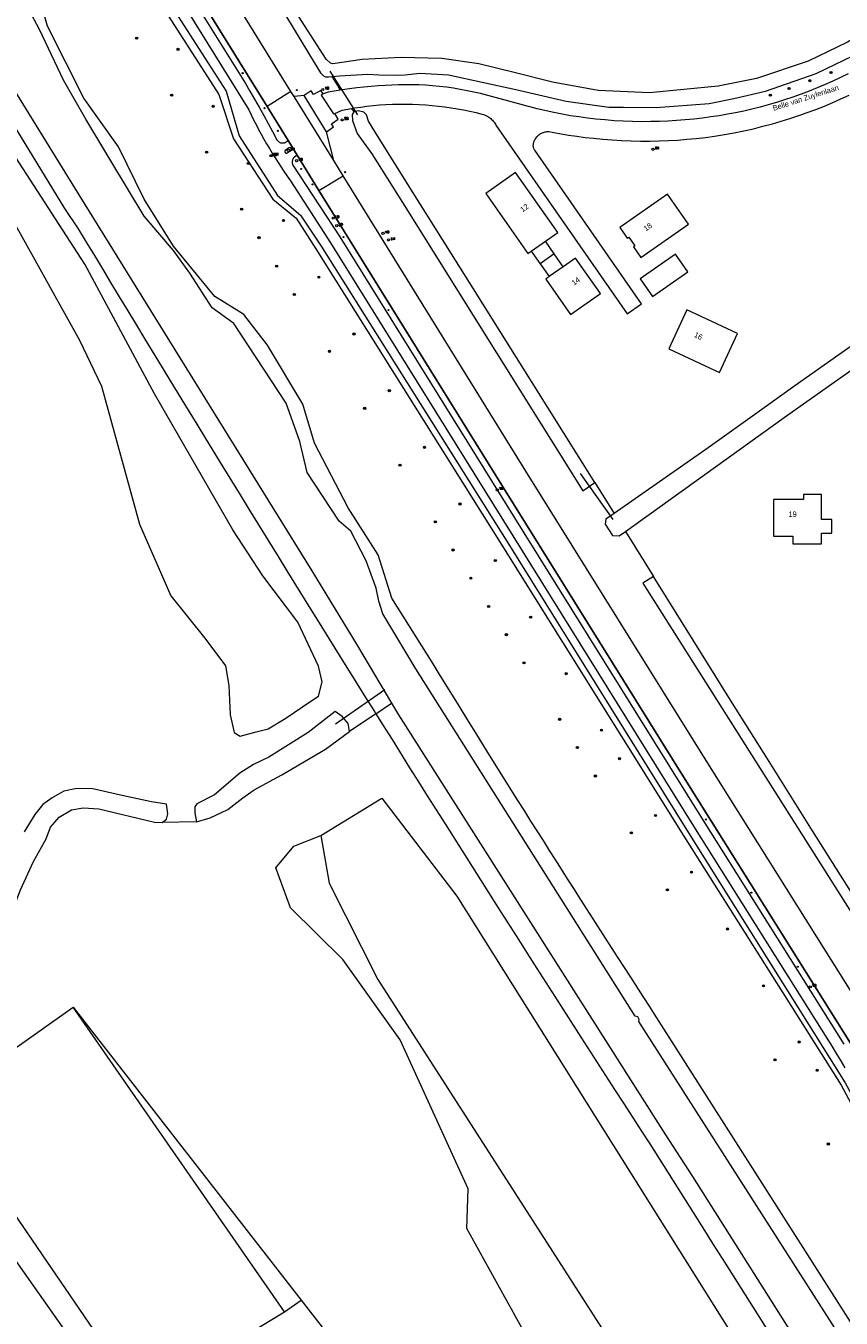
# Model space of a CAD drawing. Header units: metres. Extents: x 138165 to 154469, y 480134 to 494189.
# Tile 436 of 656: x 149176 to 149366, y 484759 to 485060. Entities that reach past the tile are written whole.
import ezdxf

# ---------------------------------------------------------------- set-up
doc = ezdxf.new("R2010")
doc.units = ezdxf.units.M
doc.header["$LTSCALE"] = 0.001
doc.header["$MEASUREMENT"] = 0
for name, color, linetype, lineweight in [('TOP-L-duiker', 7, 'Continuous', 0), ('TOP-L-topo objecten punt', 7, 'Continuous', 0), ('TOP-L-topo objecten vlak', 7, 'Continuous', 0), ('TOP-L-water beschoeiing', 7, 'Continuous', 0), ('TOP-T-topo huisnummering naamgeving', 7, 'Continuous', 0)]:
    doc.layers.add(name, color=color, linetype=linetype, lineweight=lineweight)
doc.styles.add('Style-INTL_ISO', font='INTL_ISO.shx')
doc.styles.add('Style-STANDARD', font='STANDARD.shx')

# ---------------------------------------------------------------- blocks, each defined once
blk = doc.blocks.new('24')
at = {"layer": 'TOP-L-topo objecten punt', "color": 7, "linetype": 'Continuous', "lineweight": 0}
for radius in [0.025, 0.0182, 0.0115, 0.005]:
    blk.add_circle((0, 0), radius, dxfattribs=at)
blk = doc.blocks.new('72')
at = {"layer": 'TOP-L-topo objecten punt', "color": 7, "linetype": 'Continuous', "lineweight": 0}
blk.add_circle((0, 0), 0.025, dxfattribs=at)
at = {"layer": 'TOP-L-topo objecten punt', "color": 7, "linetype": 'Continuous', "lineweight": 0, "style": 'Style-STANDARD'}
blk.add_text('BK', height=0.06, dxfattribs=at).set_placement((0.0483, 0))
blk = doc.blocks.new('10')
at = {"layer": 'TOP-L-topo objecten punt', "linetype": 'Continuous', "lineweight": 0}
blk.add_circle((0, 0), 0.0125, dxfattribs=at)
blk = doc.blocks.new('16')
at = {"layer": 'TOP-L-topo objecten punt', "color": 7, "linetype": 'Continuous', "lineweight": 0}
blk.add_circle((0, 0), 0.025, dxfattribs=at)
at = {"layer": 'TOP-L-topo objecten punt', "color": 7, "linetype": 'Continuous', "lineweight": 0, "style": 'Style-STANDARD'}
blk.add_text('LM', height=0.06, dxfattribs=at).set_placement((0.0483, 0))
blk = doc.blocks.new('175')
at = {"layer": 'TOP-L-topo objecten punt', "color": 7, "linetype": 'Continuous', "lineweight": 0}
blk.add_circle((0, 0), 0.025, dxfattribs=at)
at = {"layer": 'TOP-L-topo objecten punt', "color": 7, "linetype": 'Continuous', "lineweight": 0, "style": 'Style-STANDARD'}
blk.add_text('SB', height=0.06, dxfattribs=at).set_placement((0.0483, 0))
blk = doc.blocks.new('14')
at = {"layer": 'TOP-L-topo objecten punt', "color": 7, "linetype": 'Continuous', "lineweight": 0}
blk.add_circle((0, 0), 0.025, dxfattribs=at)
at = {"layer": 'TOP-L-topo objecten punt', "color": 7, "linetype": 'Continuous', "lineweight": 0, "style": 'Style-STANDARD'}
blk.add_text('VB', height=0.06, dxfattribs=at).set_placement((0.0483, 0))
blk = doc.blocks.new('73')
at = {"layer": 'TOP-L-topo objecten punt', "color": 7, "linetype": 'Continuous', "lineweight": 0}
blk.add_circle((0, 0), 0.025, dxfattribs=at)
at = {"layer": 'TOP-L-topo objecten punt', "color": 7, "linetype": 'Continuous', "lineweight": 0, "style": 'Style-STANDARD'}
blk.add_text('WP', height=0.06, dxfattribs=at).set_placement((0.0483, 0))
blk = doc.blocks.new('121')
at = {"layer": 'TOP-L-topo objecten punt', "color": 7, "linetype": 'Continuous', "lineweight": 0}
blk.add_circle((0, 0), 0.025, dxfattribs=at)
at = {"layer": 'TOP-L-topo objecten punt', "color": 7, "linetype": 'Continuous', "lineweight": 0, "style": 'Style-STANDARD'}
blk.add_text('LD', height=0.06, dxfattribs=at).set_placement((0.0483, 0))
blk = doc.blocks.new('302')
at = {"layer": 'TOP-L-topo objecten punt', "color": 7, "linetype": 'Continuous', "lineweight": 0}
blk.add_circle((0, 0), 0.025, dxfattribs=at)
at = {"layer": 'TOP-L-topo objecten punt', "color": 7, "linetype": 'Continuous', "lineweight": 0, "style": 'Style-STANDARD'}
blk.add_text('WH', height=0.06, dxfattribs=at).set_placement((0.0483, 0))

msp = doc.modelspace()

# ---------------------------------------------------------------- linework, layer by layer
at = {"layer": 'TOP-L-duiker', "flags": 128}
for points in [[(149253.37, 485038.98), (149246.92, 485049.1)], [(149312.71, 484944.97), (149305.15, 484955.62)], [(149259.6, 484905.37), (149248.14, 484897.4)]]:
    msp.add_lwpolyline(points, dxfattribs=at)
at = {"layer": 'TOP-L-topo objecten vlak', "flags": 128}
for points in [[(148992.71, 485338.5), (149003.93, 485319.72), (149008.75, 485313.4), (149016.2, 485301.67), (149016, 485301.22), (149016.5, 485300.63), (149017.01, 485300.6), (149028.35, 485281.49), (149060.5, 485228.2), (149064.45, 485222.4), (149106.37, 485153.56), (149146.96, 485087.61), (149187.46, 485021.99), (149208.55, 484987.97), (149242.62, 484933.04), (149253.24, 484915.54), (149261.2, 484902.24)], [(149750.57, 485254.78), (149389.06, 485000), (149354.97, 484975.98), (149347.86, 484970.89), (149334.77, 484961.62), (149312.95, 484946.34)], [(149315.57, 484942.15), (149352.49, 484968.62), (149357.48, 484972.19), (149396.98, 485000), (149753.1, 485250.65)], [(149076.3, 485195.39), (149185.17, 485017.25), (149188.33, 485012.48), (149190.2, 485009.37), (149192.08, 485006.26), (149193.95, 485003.16), (149195.83, 485000.05), (149197.85, 484996.7), (149199.85, 484993.41), (149201.85, 484990.11), (149203.85, 484986.82), (149207.85, 484980.23), (149209.86, 484976.94), (149213.87, 484970.36), (149215.88, 484967.07), (149217.89, 484963.78), (149221.92, 484957.21), (149225.96, 484950.64), (149227.98, 484947.36), (149230, 484944.08), (149232.02, 484940.8), (149234.8, 484936.31), (149236.83, 484933.03), (149240.89, 484926.48), (149244.95, 484919.93), (149249.03, 484913.39), (149253.11, 484906.84), (149255.15, 484903.58), (149257.2, 484900.31), (149257.53, 484899.78)], [(149223.07, 485090.34), (149220.78, 485090.02), (149219.72, 485089.37), (149223.64, 485083.02), (149235.21, 485064.32), (149243.18, 485051.16), (149244.69, 485048.74), (149245.36, 485048.08), (149245.84, 485047.84), (149246.53, 485047.81), (149247.3, 485047.89)], [(149237.13, 485033.03), (149232.26, 485040.92), (149210.44, 485076.16), (149205.56, 485084.22)], [(149237.78, 485044.4), (149216.1, 485079.55)], [(149242.45, 484902.72), (149244.16, 484903.89), (149245.02, 484907.21), (149244.16, 484910.84), (149239.36, 484921.1), (149231.29, 484931.82), (149224.24, 484942.51), (149206.08, 484974.15), (149189.85, 485004.28), (149173.83, 485029.08), (149156.1, 485057.51), (149142.59, 485077.66)], [(149210.44, 485076.16), (149232.26, 485040.92)], [(149207.53, 485073.12), (149228, 485040.15), (149228.01, 485040.14), (149228.55, 485038.99), (149229.11, 485037.84), (149229.69, 485036.71), (149230.28, 485035.58), (149230.89, 485034.45), (149231.51, 485033.34), (149232.14, 485032.23), (149232.78, 485031.13), (149233.45, 485030.04), (149234.12, 485028.95), (149234.81, 485027.88), (149235.51, 485026.81), (149236.22, 485025.76), (149236.95, 485024.71), (149237.69, 485023.67), (149247.02, 485009.24), (149289.37, 484941.14), (149331.41, 484873.63), (149362.78, 484823.78), (149363.22, 484823.07), (149364.34, 484821.22), (149365.46, 484819.35), (149366.56, 484817.48)], [(149206.02, 485070.56), (149222.76, 485044.51), (149225.72, 485034.09), (149234.7, 485020.21), (149239.98, 485015.66), (149244.84, 485008.47), (149287.81, 484940.15), (149330.24, 484872.09), (149366.66, 484814.05), (149370.7, 484806.68), (149376.71, 484796.69), (149382.2, 484789.9), (149429.23, 484715.91), (149469.16, 484653.74), (149493.48, 484616.37), (149498.51, 484608.53), (149503.77, 484596.34)], [(149210.93, 485072.36), (149227.21, 485046.23), (149228.27, 485044.45), (149229.35, 485042.6), (149230.41, 485040.73), (149231.47, 485038.86), (149232.51, 485036.98), (149233.53, 485035.09), (149234.54, 485033.2), (149234.57, 485033.15), (149234.65, 485033.02), (149234.75, 485032.91), (149234.86, 485032.8), (149234.98, 485032.71), (149235.11, 485032.62), (149235.24, 485032.56), (149235.38, 485032.5), (149235.53, 485032.46), (149235.68, 485032.44), (149235.83, 485032.44), (149235.98, 485032.45), (149236.14, 485032.47), (149236.28, 485032.51), (149236.42, 485032.57), (149237.13, 485033.03)], [(149204.4, 485069.58), (149221.06, 485043.69), (149224.42, 485033.37), (149233.6, 485019.41), (149239.03, 485014.95), (149243.58, 485007.86), (149286.83, 484938.99), (149329.17, 484871.33), (149365.74, 484813.47), (149369.71, 484806.11), (149375.66, 484796.16), (149381.17, 484789.17), (149428.11, 484714.92), (149467.77, 484653.05), (149492.42, 484615.6), (149499.33, 484603.84), (149503.77, 484596.34)], [(149426.39, 484666.67), (149322.36, 484830), (149321.18, 484831.81), (149319.72, 484834.06), (149316.79, 484838.58), (149313.86, 484843.1), (149310.95, 484847.62), (149308.04, 484852.15), (149305.14, 484856.68), (149303.69, 484858.95), (149302.25, 484861.21), (149299.36, 484865.75), (149297.92, 484868.03), (149296.48, 484870.3), (149295.04, 484872.57), (149293.6, 484874.85), (149292.17, 484877.12), (149290.73, 484879.4), (149287.87, 484883.96), (149286.45, 484886.24), (149283.59, 484890.8), (149280.75, 484895.37), (149279.33, 484897.66), (149276.5, 484902.23), (149273.67, 484906.81), (149272.26, 484909.1), (149270.85, 484911.39), (149261.27, 484926.64), (149258.08, 484936.73), (149251.12, 484947.65), (149243.23, 484962.7), (149240.59, 484971.73), (149232.32, 484985.46), (149226.87, 484992.61), (149220.1, 484996.75), (149210.46, 485008.44), (149203.67, 485019.4), (149197.72, 485031.56), (149189.64, 485042.85), (149181.17, 485059.59), (149179.11, 485066.93)], [(149142.05, 485061.21), (149151.66, 485050.31), (149158.61, 485040.37), (149188.62, 484986.61), (149193.75, 484975.93), (149202.61, 484943.86), (149209.88, 484927.19), (149217.78, 484917.36), (149222.59, 484910.95), (149223.33, 484906.35), (149223.65, 484899.51), (149224.61, 484895.45), (149226, 484894.59), (149229.74, 484895.56), (149232.52, 484896.3), (149236.58, 484898.76), (149242.45, 484902.72)], [(149424.43, 484663.05), (149318.66, 484828.28), (149318.78, 484828.7), (149318.44, 484829.33), (149317.86, 484829.47), (149266.81, 484910.26), (149259.14, 484923.01), (149258.21, 484925.96), (149257.61, 484928.96), (149255.32, 484935.34), (149251.72, 484942.19), (149249.04, 484944.51), (149241.53, 484955.84), (149239.85, 484963.03), (149236.71, 484972), (149224.49, 484990.51), (149219.44, 484994.1), (149214.28, 485002.18), (149210.47, 485007.45), (149203.63, 485015.42), (149195.89, 485028.32), (149190.07, 485037.97), (149184.91, 485047.06), (149179.3, 485058.84), (149176.95, 485063.32)], [(149374.03, 485059.78), (149367.21, 485055.86), (149358.08, 485051.43), (149346.02, 485047.45), (149337.15, 485045.67), (149321.17, 485044.1), (149309.23, 485044.67), (149298.59, 485046.57), (149290.02, 485048.77), (149281.46, 485050.85), (149272.84, 485052.06), (149263.43, 485052.3), (149254.35, 485051.85), (149247.51, 485050.82), (149247, 485050.97), (149246, 485051.91), (149238.82, 485063.01)], [(149247.3, 485047.89), (149249.1, 485048.08), (149255.64, 485048.44), (149258.2, 485048.26), (149262, 485048.23), (149264.35, 485048.26), (149267.76, 485048.65), (149274.44, 485048.24), (149290.09, 485044.9), (149301.77, 485042.15), (149311.73, 485040.76), (149315.1, 485040.74), (149322.71, 485040.72), (149335.03, 485041.61), (149340.79, 485042.76), (149348.14, 485044.45), (149359.89, 485048.61), (149370.66, 485053.77), (149381, 485060.63)], [(149247.3, 485047.89), (149248.59, 485045.8), (149249.27, 485044.7)], [(149367.38, 485048.54), (149365.6, 485047.67), (149363.81, 485046.84), (149362, 485046.03), (149360.14, 485045.24), (149358.28, 485044.49), (149356.39, 485043.77), (149354.5, 485043.09), (149352.59, 485042.44), (149350.67, 485041.84), (149348.74, 485041.27), (149346.86, 485040.76), (149344.98, 485040.29), (149343.08, 485039.86), (149341.18, 485039.47), (149339.27, 485039.11), (149337.35, 485038.78), (149335.43, 485038.49), (149333.45, 485038.22), (149331.45, 485037.99), (149329.46, 485037.8), (149327.46, 485037.64), (149325.46, 485037.52), (149323.45, 485037.44), (149321.45, 485037.4), (149319.32, 485037.39), (149317.2, 485037.42), (149315.07, 485037.5), (149312.95, 485037.62), (149310.83, 485037.78), (149308.71, 485037.98), (149306.74, 485038.21), (149304.77, 485038.48), (149302.8, 485038.78), (149300.85, 485039.13), (149298.89, 485039.5), (149295.01, 485040.37), (149281.89, 485043.9), (149280.31, 485044.27), (149278.73, 485044.59), (149277.14, 485044.89), (149275.55, 485045.15), (149273.95, 485045.38), (149272.34, 485045.57), (149270.74, 485045.72), (149269.13, 485045.84), (149267.56, 485045.92), (149265.98, 485045.97), (149264.41, 485045.97), (149262.83, 485045.95), (149261.26, 485045.9), (149259.68, 485045.82), (149258.11, 485045.73), (149256.43, 485045.6), (149254.76, 485045.44), (149253.08, 485045.25), (149251.42, 485045.03), (149249.75, 485044.79), (149249.27, 485044.7)], [(149237.78, 485044.4), (149232.26, 485040.92)], [(149238.51, 485043.22), (149237.78, 485044.4)], [(149240.85, 485043.48), (149238.51, 485043.22)], [(149247.76, 485028.36), (149238.51, 485043.22)], [(149245.29, 485043.85), (149244.73, 485044.63), (149243.05, 485043.69), (149242.5, 485044.55), (149240.85, 485043.48)], [(149246.07, 485035.01), (149240.85, 485043.48)], [(149245.29, 485043.85), (149244.84, 485043.53), (149247.72, 485039.19), (149248.02, 485039.32)], [(149249.27, 485044.7), (149246.43, 485044.21), (149245.29, 485043.85)], [(149251.89, 485040.47), (149252.58, 485040.59), (149254.02, 485040.8), (149255.46, 485040.99), (149256.9, 485041.14), (149258.35, 485041.27), (149259.89, 485041.37), (149261.44, 485041.44), (149262.99, 485041.47), (149264.54, 485041.47), (149266.09, 485041.44), (149267.64, 485041.38), (149269.18, 485041.28), (149270.65, 485041.17), (149272.12, 485041.02), (149273.58, 485040.84), (149275.04, 485040.63), (149276.49, 485040.4), (149277.95, 485040.13), (149279.39, 485039.84), (149280.83, 485039.52), (149282.17, 485039.16), (149282.27, 485039.14), (149282.54, 485039.06), (149282.81, 485038.96), (149283.07, 485038.85), (149283.32, 485038.73), (149283.56, 485038.59), (149283.8, 485038.44), (149284.03, 485038.28), (149284.25, 485038.1), (149284.46, 485037.91), (149284.65, 485037.71), (149284.84, 485037.49), (149285.01, 485037.27), (149285.17, 485037.04), (149285.32, 485036.8), (149285.45, 485036.55), (149315.98, 484992.77), (149319.28, 484995.08), (149294.47, 485030.73), (149294.41, 485030.83), (149294.33, 485031.01), (149294.26, 485031.19), (149294.21, 485031.38), (149294.17, 485031.57), (149294.15, 485031.76), (149294.15, 485031.95), (149294.16, 485032.14), (149294.18, 485032.33), (149294.23, 485032.52), (149294.29, 485032.71), (149294.36, 485032.89), (149294.43, 485033.06), (149294.54, 485033.27), (149294.66, 485033.47), (149294.79, 485033.67), (149294.93, 485033.85), (149295.09, 485034.03), (149295.26, 485034.19), (149295.44, 485034.34), (149295.63, 485034.48), (149295.83, 485034.61), (149296.04, 485034.72), (149296.25, 485034.82), (149296.47, 485034.91), (149296.7, 485034.97), (149296.93, 485035.03), (149297.16, 485035.06), (149297.39, 485035.08), (149297.63, 485035.09), (149297.86, 485035.08), (149298.52, 485034.97), (149302.36, 485034.29), (149304.29, 485034), (149306.23, 485033.74), (149308.17, 485033.52), (149310.34, 485033.31), (149312.52, 485033.14), (149314.71, 485033.01), (149316.89, 485032.93), (149319.08, 485032.89), (149321.27, 485032.89), (149323.42, 485032.93), (149325.58, 485033.01), (149327.73, 485033.12), (149329.88, 485033.29), (149332.03, 485033.49), (149334.17, 485033.74), (149336.3, 485034.03), (149338.57, 485034.39), (149340.82, 485034.8), (149343.07, 485035.25), (149345.31, 485035.76), (149347.54, 485036.31), (149349.75, 485036.9), (149351.79, 485037.49), (149353.83, 485038.12), (149355.85, 485038.79), (149357.86, 485039.49), (149359.86, 485040.23), (149361.83, 485041.02), (149363.8, 485041.84), (149365.69, 485042.69), (149367.57, 485043.57)], [(149232.26, 485040.92), (149237.13, 485033.03), (149239.25, 485029.58), (149244.29, 485021.4)], [(149248.02, 485039.32), (149249.72, 485040.08), (149251.89, 485040.47)], [(149251.89, 485040.47), (149252.45, 485039.66)], [(149246.07, 485035.01), (149247.67, 485036.17), (149247.25, 485036.89), (149248.79, 485037.98), (149248.02, 485039.32)], [(149252.45, 485039.66), (149252, 485039.07), (149252.14, 485037.67), (149253.16, 485034.68), (149256.61, 485029.93), (149265.01, 485016.51), (149275.37, 485000.01), (149305.69, 484951.63), (149308.45, 484953.53)], [(149308.45, 484953.53), (149279.33, 484999.99), (149270.94, 485013.36), (149264.93, 485022.94), (149257.33, 485035.1), (149255.83, 485037.53), (149255.33, 485038.98), (149254.73, 485039.63), (149253.4, 485039.91), (149252.45, 485039.66)], [(149247.76, 485028.36), (149246.07, 485035.01)], [(149236.94, 485030.12), (149237.8, 485030.65), (149237.86, 485030.7), (149237.91, 485030.76), (149237.95, 485030.83), (149237.97, 485030.91), (149237.97, 485030.98), (149237.96, 485031.06), (149237.93, 485031.13), (149237.89, 485031.2), (149237.83, 485031.25), (149237.77, 485031.29), (149237.7, 485031.32), (149237.62, 485031.34), (149237.55, 485031.33), (149237.47, 485031.32), (149237.4, 485031.28), (149237.39, 485031.28), (149236.55, 485030.77), (149236.49, 485030.72), (149236.44, 485030.66), (149236.4, 485030.59), (149236.38, 485030.52), (149236.38, 485030.44), (149236.39, 485030.36), (149236.41, 485030.29), (149236.45, 485030.22), (149236.51, 485030.17), (149236.57, 485030.12), (149236.64, 485030.09), (149236.72, 485030.08), (149236.8, 485030.08), (149236.88, 485030.09), (149236.94, 485030.12)], [(149239.25, 485029.58), (149237.13, 485033.03)], [(149239.25, 485029.58), (149238.59, 485029.16), (149238.52, 485029.08), (149238.41, 485028.95), (149238.32, 485028.82), (149238.24, 485028.68), (149238.18, 485028.53), (149238.13, 485028.38), (149238.1, 485028.22), (149238.09, 485028.06), (149238.08, 485027.9), (149238.1, 485027.73), (149238.13, 485027.58), (149238.18, 485027.42), (149238.24, 485027.27), (149249.16, 485010.59), (149291.52, 484942.47), (149333.62, 484875), (149366.34, 484822.97)], [(149377.2, 484808.1), (149372.28, 484816.15), (149329.48, 484884.48), (149286.81, 484952.89), (149244.29, 485021.4), (149239.25, 485029.58)], [(149249.94, 485024.81), (149247.76, 485028.36)], [(149296.95, 485009.61), (149299.81, 485011.62), (149290.04, 485025.54), (149283.09, 485020.66), (149292.85, 485006.74), (149293.67, 485007.32)], [(149244.29, 485021.4), (149249.94, 485024.81)], [(149377.99, 484819.44), (149335.1, 484887.72), (149292.41, 484956.19), (149249.94, 485024.81)], [(149244.29, 485021.4), (149286.81, 484952.89), (149329.48, 484884.48), (149372.28, 484816.15)], [(149319.15, 485005.83), (149330.2, 485013.59), (149325.32, 485020.55), (149314.26, 485012.79), (149315.99, 485010.34), (149316.34, 485010.58), (149317.78, 485008.54), (149317.42, 485008.29), (149319.15, 485005.83)], [(149293.67, 485007.32), (149296.95, 485009.61)], [(149293.67, 485007.32), (149295.76, 485004.35)], [(149299.03, 485006.65), (149296.95, 485009.61)], [(149299.03, 485006.65), (149295.76, 485004.35)], [(149295.76, 485004.35), (149297.84, 485001.38)], [(149297.84, 485001.38), (149297.02, 485000.81), (149302.82, 484992.54), (149309.78, 484997.42), (149303.98, 485005.69), (149301.11, 485003.68)], [(149301.11, 485003.68), (149299.03, 485006.65)], [(149327.2, 485006.59), (149319.01, 485000.85), (149321.88, 484996.76), (149330.07, 485002.5), (149327.2, 485006.59)], [(149301.11, 485003.68), (149297.84, 485001.38)], [(149329.87, 484993.64), (149325.65, 484984.59), (149337.42, 484979.09), (149341.65, 484988.15), (149329.87, 484993.64)], [(149308.45, 484953.53), (149312.95, 484946.34)], [(149349.98, 484949.55), (149349.98, 484941.08), (149354.48, 484941.08), (149354.48, 484939.28), (149361.15, 484939.28), (149361.15, 484941.76), (149363.55, 484941.76), (149363.55, 484944.93), (149361.15, 484944.93), (149361.15, 484950.75), (149356.98, 484950.75), (149356.98, 484949.55), (149349.98, 484949.55)], [(149312.95, 484946.34), (149311.01, 484944.99), (149310.83, 484943.85), (149312.58, 484941.18), (149314.14, 484941.12), (149315.57, 484942.15)], [(149315.57, 484942.15), (149322.13, 484931.66)], [(149322.13, 484931.66), (149319.61, 484930.1), (149389.55, 484819.71), (149390.37, 484820.29), (149391.55, 484821.11)], [(149391.55, 484821.11), (149391.39, 484821.36), (149372.9, 484850.62), (149365.55, 484862.3), (149359.07, 484872.6), (149348.58, 484889.32), (149340.41, 484902.36), (149334.28, 484912.17), (149328.4, 484921.6), (149322.13, 484931.66)], [(149257.53, 484899.78), (149261.2, 484902.24)], [(149261.2, 484902.24), (149262.8, 484899.57), (149324.76, 484802.16), (149331.15, 484792.27), (149360.58, 484745.66), (149399.41, 484685.19), (149399.26, 484684.69), (149399.56, 484684.01), (149400.08, 484683.88), (149507.97, 484516.2)], [(149251.41, 484895.66), (149251.08, 484897.52), (149249.69, 484899.13), (149248.06, 484900.32), (149241.83, 484895.43), (149232.66, 484889.73), (149229.12, 484888.03), (149225.88, 484885.95), (149220.02, 484880.94), (149215.94, 484878.85), (149215.48, 484878.16), (149215.48, 484876.77), (149215.86, 484874.69)], [(149257.53, 484899.78), (149251.41, 484895.66)], [(149257.53, 484899.78), (149259.24, 484897.04), (149261.29, 484893.78), (149265.39, 484887.25), (149267.45, 484883.99), (149269.5, 484880.73), (149273.62, 484874.21), (149277.74, 484867.7), (149281.87, 484861.19), (149286, 484854.68), (149288.07, 484851.43), (149290.14, 484848.18), (149294.29, 484841.68), (149296.37, 484838.43), (149300.53, 484831.94), (149304.69, 484825.46), (149308.87, 484818.98), (149313.05, 484812.5), (149315.14, 484809.26), (149317.23, 484806.03), (149319.33, 484802.79), (149321.22, 484799.87), (149327.63, 484789.74), (149333.2, 484780.9), (149335.99, 484776.48), (149338.78, 484772.07), (149344.36, 484763.24), (149349.95, 484754.41)], [(149215.86, 484874.69), (149219.02, 484875.61), (149223.11, 484877.54), (149226.57, 484880.24), (149229.27, 484882.09), (149235.67, 484885.56), (149245.84, 484891.58), (149251.41, 484895.66)], [(149207.88, 484874.54), (149208.86, 484875.29), (149209.2, 484876.5), (149208.86, 484878.76), (149205.35, 484879.34), (149198.82, 484880.71), (149191.72, 484882.31), (149188.03, 484882.44), (149184.97, 484881.78), (149182.26, 484880.27), (149180.13, 484878.71), (149178.27, 484876.4), (149175.78, 484872.32)], [(149143.6, 484828.42), (149145.1, 484829.71), (149150.21, 484834.73), (149153.01, 484836.73), (149156.16, 484838.37), (149159.75, 484839.7), (149163.13, 484841.3), (149166.24, 484843.57), (149168.41, 484845.3), (149171.39, 484849.74), (149174.94, 484858.9), (149177.96, 484865.43), (149180.84, 484870.71), (149181.86, 484873.42), (149183.9, 484875.78), (149186.75, 484877.47), (149189.45, 484877.96), (149193.1, 484877.69), (149206.1, 484874.62), (149207.88, 484874.54)], [(149244.77, 484871.47), (149258.92, 484880.21), (149276.34, 484857.36), (149404.65, 484653.21), (149382.82, 484638.36), (149370.91, 484646.78), (149358.25, 484663.51), (149350.2, 484675.9), (149345.29, 484681.86)], [(149215.86, 484874.69), (149207.88, 484874.54)], [(149345.29, 484681.86), (149342.59, 484686.08), (149338.98, 484685.74), (149332.69, 484694.02), (149310.61, 484726.66), (149293.14, 484754.16), (149278.67, 484780.19), (149279.02, 484789.36), (149263.2, 484824.03), (149249.83, 484842.69), (149237.7, 484854.67), (149234.29, 484864), (149238.48, 484868.98), (149244.77, 484871.47)], [(149244.77, 484871.47), (149246.65, 484860.41), (149257.97, 484838.06), (149285.14, 484795.84), (149353.94, 484688.71), (149345.29, 484681.86)], [(149202.85, 484740.61), (149155.8, 484809.48), (149187.13, 484831.59)], [(149236.31, 484760.79), (149187.13, 484831.59)], [(149187.13, 484831.59), (149240.14, 484763.54)], [(149150.8, 484805.19), (149282.96, 484617.67), (149281.9, 484614.38), (149273.93, 484613.14), (149266.5, 484615.44), (149258.89, 484618.09), (149247.91, 484620.22), (149238.53, 484621.46), (149227.2, 484622.52), (149216.49, 484629.93), (149202.85, 484625.53), (149196.65, 484618.27), (149177.89, 484604.99), (149167.44, 484602.51)], [(149202.85, 484740.61), (149236.31, 484760.79)], [(149236.31, 484760.79), (149240.14, 484763.54)], [(149240.14, 484763.54), (149280.73, 484711.43), (149283.24, 484702.14), (149295.93, 484697.36), (149322.66, 484666.92)]]:
    msp.add_lwpolyline(points, dxfattribs=at)
at = {"layer": 'TOP-L-water beschoeiing', "flags": 128}
for points in [[(148992.71, 485338.5), (149003.93, 485319.72), (149008.75, 485313.4), (149016.2, 485301.67), (149016, 485301.22), (149016.5, 485300.63), (149017.01, 485300.6), (149028.35, 485281.49), (149060.5, 485228.2), (149064.45, 485222.4), (149106.37, 485153.56), (149146.96, 485087.61), (149187.46, 485021.99), (149208.55, 484987.97), (149242.62, 484933.04), (149253.24, 484915.54), (149261.2, 484902.24)], [(149426.57, 484662.35), (149424.43, 484663.05), (149318.66, 484828.28), (149318.78, 484828.7), (149318.44, 484829.33), (149317.86, 484829.47), (149266.81, 484910.26), (149259.14, 484923.01), (149258.21, 484925.96)], [(149261.2, 484902.24), (149262.8, 484899.57), (149324.76, 484802.16), (149331.15, 484792.27), (149360.58, 484745.66), (149399.41, 484685.19), (149399.26, 484684.69), (149399.56, 484684.01), (149400.08, 484683.88), (149507.97, 484516.2)]]:
    msp.add_lwpolyline(points, dxfattribs=at)

# ---------------------------------------------------------------- block references
at = {"layer": 'TOP-L-topo objecten punt', "xscale": 10, "yscale": 10, "zscale": 10}
for name, p in [('24', (149201.93, 485056.79)), ('24', (149211.55, 485054.2)), ('24', (149363.37, 485048.81)), ('10', (149226.56, 485048.67)), ('24', (149358.45, 485046.9)), ('24', (149210.06, 485043.55)), ('10', (149239.17, 485044.73)), ('14', (149245.22, 485044.88)), ('24', (149349.25, 485043.56)), ('24', (149353.61, 485045.09)), ('24', (149219.72, 485040.94)), ('10', (149231.65, 485040.53)), ('175', (149249.69, 485037.8)), ('14', (149249.7, 485037.83)), ('10', (149234.72, 485035.26)), ('16', (149237.17, 485030.74)), ('72', (149321.97, 485030.98)), ('24', (149218.19, 485030.3)), ('24', (149227.89, 485027.69)), ('14', (149233.15, 485029.44)), ('302', (149233.31, 485029.52)), ('14', (149239.11, 485028.32)), ('10', (149240.15, 485026.42)), ('10', (149250.42, 485025.66)), ('10', (149242.82, 485022.8)), ('24', (149226.32, 485017.05)), ('24', (149236.06, 485014.43)), ('121', (149247.62, 485014.98)), ('121', (149248.44, 485013.22)), ('24', (149230.38, 485010.43)), ('10', (149250, 485010.56)), ('14', (149259.21, 485011.45)), ('16', (149260.49, 485009.91)), ('24', (149234.48, 485003.82)), ('24', (149244.26, 485001.25)), ('24', (149238.57, 484997.22)), ('10', (149260.46, 484993.61)), ('24', (149252.46, 484988.06)), ('24', (149246.76, 484984)), ('24', (149260.66, 484974.88)), ('24', (149254.95, 484970.78)), ('24', (149268.86, 484961.69)), ('24', (149263.14, 484957.57)), ('73', (149285.76, 484951.81)), ('24', (149277.08, 484948.53)), ('24', (149271.36, 484944.4)), ('24', (149275.49, 484937.84)), ('24', (149285.31, 484935.39)), ('24', (149279.62, 484931.29)), ('24', (149283.75, 484924.73)), ('24', (149293.54, 484922.24)), ('24', (149287.88, 484918.17)), ('24', (149292, 484911.61)), ('24', (149301.77, 484909.1)), ('24', (149300.26, 484898.5)), ('24', (149310, 484895.96)), ('24', (149304.39, 484891.94)), ('24', (149314.18, 484889.36)), ('24', (149308.58, 484885.33)), ('24', (149322.55, 484876.16)), ('10', (149334.25, 484875.21)), ('24', (149316.94, 484872.1)), ('24', (149330.92, 484862.97)), ('24', (149325.31, 484858.87)), ('10', (149344.84, 484858.22)), ('24', (149339.29, 484849.77)), ('10', (149355.64, 484841.01)), ('24', (149347.66, 484836.57)), ('14', (149358.54, 484836.32)), ('24', (149355.98, 484823.49)), ('24', (149350.33, 484819.37)), ('24', (149360.14, 484816.94)), ('24', (149362.74, 484799.79))]:
    msp.add_blockref(name, p, dxfattribs=at)

# ---------------------------------------------------------------- texts
at = {"layer": 'TOP-T-topo huisnummering naamgeving', "style": 'Style-INTL_ISO'}
for s, rotation, p in [('Belle van Zuylenlaan', 17.9, (149350.04, 485039.88)), ('12', 35.1, (149291.65, 485016.28)), ('18', 35.1, (149320.33, 485011.86)), ('14', 35.1, (149303.6, 484999.26)), ('16', 335, (149331.39, 484987.42))]:
    msp.add_text(s, height=1.25, rotation=rotation, dxfattribs=at).set_placement(p)
msp.add_text('19', height=1.25, dxfattribs=at).set_placement((149353.48, 484945.55))

doc.saveas('drawing.dxf')
